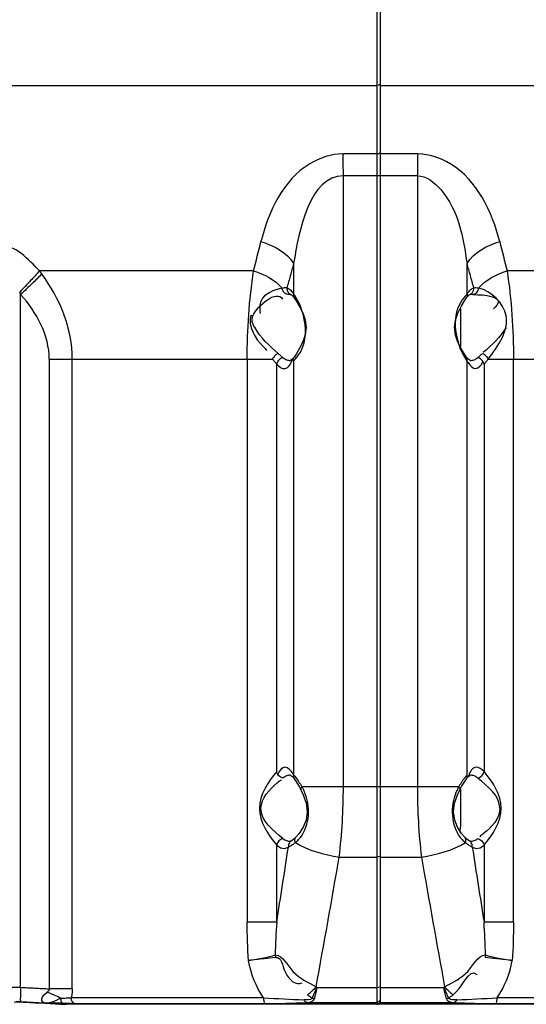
# Paper-space layout 'Sheet' of a CAD drawing. Header units: inches. Extents: x 0.2 to 10.8, y 0.2 to 8.3.
# Tile 371 of 545: x 9.52 to 9.798, y 1.508 to 2.049. Entities that reach past the tile are written whole.
import ezdxf

# ---------------------------------------------------------------- set-up
doc = ezdxf.new("R2010")
doc.units = ezdxf.units.IN
doc.header["$MEASUREMENT"] = 0
doc.layers.get('0').update_dxf_attribs({"lineweight": 5})
doc.styles.add('My Text', font='tahoma.ttf')
doc.dimstyles.new('My Dimension - mm [in] (ANSI)$0', dxfattribs={"dimtxt": 0.12, "dimasz": 0.09842519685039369, "dimexe": 0.125, "dimexo": 0.06299999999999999, "dimgap": 0.03149606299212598, "dimtad": 0, "dimlfac": 250, "dimzin": 4, "dimdsep": 46, "dimtxsty": 'My Text', "dimblk": 'Filled-1', "dimcen": 0.09, "dimclrd": 1, "dimclre": 1, "dimclrt": 1, "dimadec": 1, "dimazin": 1, "dimtfac": 1, "dimtofl": 0, "dimtmove": 0, "dimatfit": 3, "dimfxl": 1, "dimtolj": 1, "dimtzin": 4, "dimlwd": -1, "dimlwe": -1, "dimarcsym": 0})

# ---------------------------------------------------------------- blocks, each defined once
blk = doc.blocks.new('*D12')
at = {"color": 1, "true_color": 0xff0000}
for p, q in [((9.686943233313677, 3.704310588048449), (8.70559147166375, 3.704310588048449)), ((8.83059147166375, 3.605885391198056), (8.83059147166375, 3.470499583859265)), ((8.83059147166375, 1.606466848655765), (8.83059147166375, 1.741852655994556)), ((9.426522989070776, 1.508041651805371), (8.70559147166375, 1.508041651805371))]:
    blk.add_line(p, q, dxfattribs=at)
at = {"layer": 'Defpoints', "color": 0}
for p in [(9.749943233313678, 3.704310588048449), (8.83059147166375, 1.508041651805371), (9.489522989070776, 1.508041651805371)]:
    blk.add_point(p, dxfattribs=at)
at = {"color": 1, "true_color": 0xff0000, "insert": (8.83059147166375, 2.606176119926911), "char_height": 0.12, "attachment_point": 5, "rotation": 90, "style": 'My Text'}
blk.add_mtext('\\A1;549.07 mm [21.617 in]', dxfattribs=at)
blk = doc.blocks.new('Filled-1')

psp = doc.layouts.new('Sheet')

# ---------------------------------------------------------------- linework, layer by layer
at = {"color": 0, "linetype": 'ByBlock', "lineweight": -3}
for p, q in [((9.715932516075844, 2.147600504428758), (9.71594193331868, 1.508051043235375)), ((9.717943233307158, 1.508051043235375), (9.717943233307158, 2.147602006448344)), ((9.372988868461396, 2.012527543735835), (9.715933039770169, 2.012527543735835)), ((9.716937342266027, 2.012655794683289), (9.715933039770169, 2.012527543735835)), ((9.717943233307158, 2.012527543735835), (10.06289759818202, 2.012527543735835)), ((9.715932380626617, 1.974922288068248), (9.697459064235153, 1.974922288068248)), ((9.71693689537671, 1.975050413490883), (9.715932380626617, 1.974922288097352)), ((9.738427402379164, 1.974922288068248), (9.717943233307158, 1.974922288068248)), ((9.73823088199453, 1.96289900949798), (9.69765558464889, 1.96289900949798)), ((9.69765558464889, 1.627512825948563), (9.69765558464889, 1.96289900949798)), ((9.73823088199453, 1.96289900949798), (9.73823088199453, 1.627512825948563)), ((9.67038323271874, 1.914749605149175), (9.67038323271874, 1.898117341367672)), ((9.765503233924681, 1.898117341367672), (9.765503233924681, 1.914749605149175)), ((9.648427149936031, 1.910749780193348), (9.530871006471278, 1.910749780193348)), ((9.905015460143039, 1.910749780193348), (9.787459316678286, 1.910749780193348)), ((9.520608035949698, 1.517387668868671), (9.520608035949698, 1.897797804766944)), ((9.66850822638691, 1.897794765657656), (9.668736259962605, 1.897771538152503)), ((9.668736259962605, 1.897771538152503), (9.668854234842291, 1.897745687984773)), ((9.668907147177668, 1.897726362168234), (9.669266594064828, 1.897515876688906)), ((9.767011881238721, 1.897738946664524), (9.767377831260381, 1.897794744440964)), ((9.76194323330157, 1.890070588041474), (9.76194323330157, 1.869270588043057)), ((9.53631242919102, 1.862268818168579), (9.658815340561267, 1.862268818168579)), ((9.53631242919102, 1.862268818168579), (9.53631242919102, 1.516544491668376)), ((9.548918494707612, 1.516544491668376), (9.548918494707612, 1.862268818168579)), ((9.644923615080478, 1.862268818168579), (9.644923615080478, 1.553094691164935)), ((9.67038323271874, 1.861223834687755), (9.67038323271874, 1.634117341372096)), ((9.765503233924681, 1.634117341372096), (9.765503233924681, 1.861223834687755)), ((9.777071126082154, 1.862268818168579), (9.899574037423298, 1.862268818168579)), ((9.790962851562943, 1.553094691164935), (9.790962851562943, 1.862268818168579)), ((9.66106589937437, 1.635872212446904), (9.66106589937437, 1.85946896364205)), ((9.774820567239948, 1.85946896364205), (9.774820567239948, 1.635872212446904)), ((9.761020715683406, 1.627512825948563), (9.674865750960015, 1.627512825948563)), ((9.76194323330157, 1.626070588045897), (9.76194323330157, 1.605270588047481)), ((9.66106589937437, 1.553094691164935), (9.66106589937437, 1.595468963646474)), ((9.669099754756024, 1.59771512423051), (9.668705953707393, 1.597562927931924)), ((9.76677450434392, 1.597722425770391), (9.766386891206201, 1.597973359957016)), ((9.767180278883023, 1.597562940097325), (9.76678639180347, 1.597715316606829)), ((9.774820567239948, 1.595468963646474), (9.774820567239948, 1.553094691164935)), ((9.695378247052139, 1.588884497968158), (9.71593112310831, 1.588884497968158)), ((9.716936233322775, 1.588969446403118), (9.71593112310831, 1.588884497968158)), ((9.717943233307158, 1.588884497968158), (9.740508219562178, 1.588884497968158)), ((9.66106589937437, 1.553094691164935), (9.644923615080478, 1.553094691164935)), ((9.790962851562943, 1.553094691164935), (9.774820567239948, 1.553094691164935)), ((9.548918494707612, 1.516544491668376), (9.53631242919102, 1.516544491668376)), ((9.680508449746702, 1.511454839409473), (9.683171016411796, 1.517153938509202)), ((9.715930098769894, 1.517153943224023), (9.683171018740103, 1.517153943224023)), ((9.716935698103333, 1.517238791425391), (9.715930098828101, 1.5171539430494)), ((9.752715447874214, 1.517153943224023), (9.717943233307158, 1.517153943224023)), ((9.752715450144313, 1.517153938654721), (9.755378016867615, 1.511454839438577)), ((9.517106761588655, 1.509424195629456), (9.521984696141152, 1.509271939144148)), ((9.517832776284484, 1.509405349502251), (9.522782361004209, 1.509231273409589)), ((9.520821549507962, 1.50941809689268), (9.518117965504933, 1.509537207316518)), ((9.533767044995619, 1.5087204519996), (9.520821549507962, 1.50941809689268)), ((9.522765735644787, 1.509240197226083), (9.521122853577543, 1.509313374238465)), ((9.521984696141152, 1.509271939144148), (9.545344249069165, 1.508040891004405)), ((9.653873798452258, 1.511652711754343), (9.548409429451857, 1.511652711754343)), ((9.55020372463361, 1.508464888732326), (9.654551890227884, 1.508464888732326)), ((9.677537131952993, 1.509062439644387), (9.715941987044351, 1.509062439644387)), ((9.716942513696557, 1.509328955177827), (9.715941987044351, 1.509062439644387)), ((9.717024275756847, 1.508398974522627), (9.716805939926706, 1.508281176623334)), ((9.717675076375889, 1.510058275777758), (9.716942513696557, 1.509328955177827)), ((9.717552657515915, 1.508925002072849), (9.717024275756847, 1.508398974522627)), ((9.717692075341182, 1.509110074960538), (9.717552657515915, 1.508925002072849)), ((9.717943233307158, 1.509062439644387), (9.758349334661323, 1.509062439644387)), ((9.781334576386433, 1.508464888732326), (9.885682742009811, 1.508464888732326)), ((9.887477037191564, 1.511652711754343), (9.782012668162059, 1.511652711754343)), ((9.545321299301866, 1.508051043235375), (9.545536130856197, 1.508035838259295)), ((9.890565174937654, 1.508051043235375), (9.545321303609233, 1.508051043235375)), ((9.545544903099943, 1.508035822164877), (9.54534424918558, 1.508040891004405)), ((9.716805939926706, 1.508281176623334), (9.71594193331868, 1.508051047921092))]:
    psp.add_line(p, q, dxfattribs=at)
for points in [[(9.717943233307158, 2.013497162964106), (9.717673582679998, 2.013010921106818), (9.716937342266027, 2.012655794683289)], [(9.717943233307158, 1.975891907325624), (9.717673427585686, 1.975405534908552), (9.71693689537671, 1.975050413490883)], [(9.765177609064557, 1.895910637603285), (9.765757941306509, 1.896689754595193), (9.766648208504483, 1.897535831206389), (9.766979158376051, 1.897726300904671)], [(9.669266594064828, 1.897515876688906), (9.670169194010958, 1.896640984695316), (9.670709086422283, 1.895910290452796)], [(9.670712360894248, 1.895905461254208), (9.67171336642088, 1.894368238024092), (9.673607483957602, 1.891195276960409), (9.675346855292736, 1.887691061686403), (9.676672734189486, 1.883843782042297), (9.677204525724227, 1.879728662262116), (9.67670102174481, 1.875612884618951), (9.67539324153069, 1.87175859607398), (9.673657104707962, 1.868231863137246), (9.671766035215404, 1.865053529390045), (9.67071246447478, 1.863435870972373)], [(9.765174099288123, 1.863435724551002), (9.76416956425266, 1.864978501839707), (9.762276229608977, 1.86815086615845), (9.76053796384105, 1.871653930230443), (9.759213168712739, 1.875499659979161), (9.758681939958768, 1.879612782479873), (9.759185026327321, 1.88372656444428), (9.760491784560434, 1.887579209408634), (9.762226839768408, 1.89110473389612), (9.764117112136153, 1.894282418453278), (9.765173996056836, 1.895905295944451)], [(9.648968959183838, 1.879670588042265), (9.648135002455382, 1.881204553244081), (9.647620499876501, 1.882795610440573), (9.647540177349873, 1.884417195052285), (9.64793926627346, 1.886004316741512)], [(9.670698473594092, 1.863414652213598), (9.669878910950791, 1.86237908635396), (9.668884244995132, 1.861630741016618), (9.668720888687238, 1.861580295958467)], [(9.767163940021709, 1.861580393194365), (9.766994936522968, 1.861633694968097), (9.765980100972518, 1.862407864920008), (9.7651883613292, 1.863414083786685)], [(9.668722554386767, 1.633760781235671), (9.668891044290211, 1.633707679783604), (9.669907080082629, 1.632932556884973), (9.67069804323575, 1.631927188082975)], [(9.765187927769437, 1.631926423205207), (9.766008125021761, 1.632962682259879), (9.767001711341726, 1.63371022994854), (9.767165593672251, 1.63376088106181)], [(9.67071358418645, 1.63190349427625), (9.671609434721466, 1.630532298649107), (9.673343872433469, 1.627667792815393), (9.674399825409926, 1.625703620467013)], [(9.761486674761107, 1.625703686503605), (9.762489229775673, 1.627573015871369), (9.764223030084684, 1.630447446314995), (9.765172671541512, 1.631903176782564)], [(9.674398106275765, 1.625707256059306), (9.675651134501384, 1.623011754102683), (9.677202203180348, 1.618398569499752), (9.67778681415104, 1.613668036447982), (9.677156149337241, 1.609176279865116), (9.675552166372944, 1.605210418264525), (9.673361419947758, 1.601819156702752), (9.671727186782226, 1.599916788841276)], [(9.764159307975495, 1.599916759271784), (9.762522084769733, 1.601823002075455), (9.760332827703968, 1.605213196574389), (9.758730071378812, 1.609177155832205), (9.758099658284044, 1.613666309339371), (9.758683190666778, 1.618394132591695), (9.76023254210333, 1.623005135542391), (9.761488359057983, 1.625707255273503)], [(9.66106589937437, 1.595468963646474), (9.663145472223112, 1.593972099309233), (9.665326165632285, 1.593567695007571), (9.667497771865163, 1.594286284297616)], [(9.67171625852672, 1.59990555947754), (9.670797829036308, 1.599014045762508), (9.669498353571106, 1.597972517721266), (9.66911199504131, 1.597722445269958)], [(9.766386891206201, 1.597973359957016), (9.765089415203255, 1.599013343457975), (9.764170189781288, 1.599905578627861)], [(9.768388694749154, 1.594286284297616), (9.770560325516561, 1.593567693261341), (9.772741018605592, 1.593972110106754), (9.774820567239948, 1.595468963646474)], [(9.717943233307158, 1.589528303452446), (9.71767326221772, 1.589205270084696), (9.716936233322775, 1.588969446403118)], [(9.533766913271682, 1.508720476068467), (9.532837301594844, 1.509146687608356), (9.532286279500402, 1.509960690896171), (9.53222633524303, 1.511023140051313), (9.532678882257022, 1.51221257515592), (9.533652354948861, 1.513442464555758), (9.535120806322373, 1.514631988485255)], [(9.53631242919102, 1.516544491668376), (9.53622820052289, 1.515834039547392), (9.535787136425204, 1.515179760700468), (9.535120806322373, 1.514631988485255)], [(9.548918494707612, 1.516544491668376), (9.548861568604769, 1.514910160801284), (9.548691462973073, 1.513273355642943), (9.548409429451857, 1.511652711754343)], [(9.717943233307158, 1.51779774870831), (9.717673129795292, 1.517474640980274), (9.716935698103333, 1.517238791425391)], [(9.542680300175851, 1.511384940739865), (9.540539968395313, 1.510369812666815), (9.538440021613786, 1.509449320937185), (9.536200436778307, 1.508915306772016), (9.533767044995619, 1.5087204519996)], [(9.680508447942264, 1.51145483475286), (9.680100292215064, 1.510993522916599), (9.679358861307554, 1.510700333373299), (9.67840510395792, 1.510542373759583), (9.677303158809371, 1.510475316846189), (9.676070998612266, 1.510487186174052)], [(9.677537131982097, 1.509062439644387), (9.679091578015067, 1.509260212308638), (9.680370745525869, 1.509636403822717), (9.681293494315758, 1.510226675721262), (9.681735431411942, 1.511040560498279)], [(9.754151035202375, 1.511040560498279), (9.754593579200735, 1.51022638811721), (9.755510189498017, 1.509637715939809), (9.75678699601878, 1.5092602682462), (9.758349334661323, 1.509062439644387)], [(9.759815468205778, 1.510487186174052), (9.758580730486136, 1.510469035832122), (9.757476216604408, 1.510532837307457), (9.756534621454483, 1.510701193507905), (9.755788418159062, 1.510991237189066), (9.755378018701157, 1.51145483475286)]]:
    psp.add_lwpolyline(points, dxfattribs=at)
for centre, radius, start, end in [((3.108677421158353, 3.563505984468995), 6.745363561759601, 345.8169208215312, 345.957258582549), ((16.32720904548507, 3.563505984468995), 6.745363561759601, 194.0427414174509, 194.1830791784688), ((9.659710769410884, 1.891070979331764), 0.0127887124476, 36.36143091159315, 36.86819159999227), ((9.757943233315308, 1.890070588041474), 0.004000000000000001, 0, 5.381810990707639), ((9.757943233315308, 1.869270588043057), 0.004000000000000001, 354.7185874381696, 0), ((9.375720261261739, 1.627111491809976), 0.3219339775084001, 353.180548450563, 0.07142685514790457), ((10.06016611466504, 1.627111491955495), 0.3219338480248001, 179.9285731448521, 186.8194532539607), ((9.757943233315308, 1.626070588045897), 0.004000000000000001, 0, 5.782093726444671), ((9.757943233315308, 1.605270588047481), 0.004000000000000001, 332.5480225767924, 0), ((-7.84961438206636, 4.308356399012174), 17.7261217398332, 351.0579678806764, 351.1927239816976), ((27.28550086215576, 4.308356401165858), 17.726121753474, 188.8072760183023, 188.9420321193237), ((1.185069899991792, 3.066111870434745), 8.637568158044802, 349.6720641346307, 350.152663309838), ((18.25138190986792, 3.066193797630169), 8.638135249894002, 189.847230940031, 190.3277977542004), ((10.10987982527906, 1.52411253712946), 0.4497486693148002, 176.3052932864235, 178.5963211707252), ((9.326006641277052, 1.52411253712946), 0.4497486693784, 1.403678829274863, 3.694706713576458), ((9.706502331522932, 1.545915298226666), 0.03703466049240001, 229.9821067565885, 230.9509134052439), ((9.729384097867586, 1.545915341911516), 0.03703471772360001, 309.0490889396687, 310.0178941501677), ((9.791819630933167, 6.398082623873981), 4.896240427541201, 266.8499462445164, 267.1142578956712), ((9.654064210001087, 1.969553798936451), 0.4610894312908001, 270.0606871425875, 272.9181912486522), ((9.715943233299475, 1.510035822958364), 0.002, 269.9999924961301, 335.339228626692), ((9.781822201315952, 1.969561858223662), 0.4610974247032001, 267.0819022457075, 269.9393428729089)]:
    psp.add_arc(centre, radius, start, end, dxfattribs=at)
for points, knots in [([(9.697459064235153, 1.974922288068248), (9.691100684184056, 1.974922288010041), (9.66770072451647, 1.967334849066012), (9.65653040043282, 1.943067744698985), (9.65245571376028, 1.926772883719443)], [0, 0, 0, 0, 0.2746010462, 1, 1, 1, 1]), ([(9.69765558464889, 1.96289900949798), (9.69765558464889, 1.964968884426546), (9.697624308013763, 1.96897738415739), (9.697526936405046, 1.972984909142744), (9.697459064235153, 1.974922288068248)], [0, 0, 0, 0, 0.5163788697, 1, 1, 1, 1]), ([(9.738427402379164, 1.974922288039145), (9.738359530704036, 1.972984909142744), (9.738262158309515, 1.968977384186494), (9.738230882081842, 1.96496888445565), (9.73823088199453, 1.96289900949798)], [0, 0, 0, 0, 0.4836211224, 1, 1, 1, 1]), ([(9.783430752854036, 1.926772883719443), (9.77935284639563, 1.943073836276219), (9.76797271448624, 1.96702775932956), (9.744739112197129, 1.974922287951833), (9.738427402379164, 1.974922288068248)], [0, 0, 0, 0, 0.7269430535, 1, 1, 1, 1]), ([(9.73823088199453, 1.96289900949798), (9.743188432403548, 1.962911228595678), (9.76036034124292, 1.949008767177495), (9.76329296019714, 1.928950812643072), (9.765503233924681, 1.914749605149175)], [0, 0, 0, 0, 0.2564733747, 1, 1, 1, 1]), ([(9.530871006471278, 1.910749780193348), (9.52514153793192, 1.916773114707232), (9.512103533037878, 1.931602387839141), (9.49873851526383, 1.916520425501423), (9.498265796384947, 1.910749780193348)], [0, 0, 0, 0, 0.589452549, 1, 1, 1, 1]), ([(9.670383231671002, 1.914749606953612), (9.669768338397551, 1.912532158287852), (9.668535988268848, 1.908101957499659), (9.667296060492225, 1.903673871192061), (9.666674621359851, 1.901462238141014)], [0, 0, 0, 0, 0.5004177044, 1, 1, 1, 1]), ([(9.769211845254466, 1.901462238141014), (9.768590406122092, 1.903673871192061), (9.767350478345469, 1.908101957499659), (9.76611812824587, 1.912532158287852), (9.76550323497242, 1.914749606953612)], [0, 0, 0, 0, 0.4995822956, 1, 1, 1, 1]), ([(9.530871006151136, 1.910749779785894), (9.529337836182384, 1.908911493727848), (9.525806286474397, 1.904976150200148), (9.522141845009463, 1.901167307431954), (9.520106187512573, 1.899114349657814)], [0, 0, 0, 0, 0.4529416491, 1, 1, 1, 1]), ([(9.532217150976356, 1.909017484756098), (9.530522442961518, 1.907257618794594), (9.5266914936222, 1.903475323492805), (9.522770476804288, 1.899788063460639), (9.520608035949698, 1.897797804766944)], [0, 0, 0, 0, 0.4539457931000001, 1, 1, 1, 1]), ([(9.530871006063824, 1.910749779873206), (9.531100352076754, 1.910466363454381), (9.531554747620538, 1.909893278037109), (9.531997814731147, 1.909311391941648), (9.532217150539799, 1.909017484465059)], [0, 0, 0, 0, 0.4985365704, 1, 1, 1, 1]), ([(9.520608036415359, 1.897797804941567), (9.520526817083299, 1.898020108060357), (9.52036265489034, 1.898460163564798), (9.520192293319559, 1.898897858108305), (9.520106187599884, 1.899114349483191)], [0, 0, 0, 0, 0.5039272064, 1, 1, 1, 1]), ([(9.664029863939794, 1.901324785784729), (9.659675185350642, 1.900276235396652), (9.65152119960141, 1.897294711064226), (9.651641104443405, 1.889671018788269), (9.651970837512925, 1.887348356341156)], [0, 0, 0, 0, 0.6562754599, 1, 1, 1, 1]), ([(9.667179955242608, 1.897769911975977), (9.666390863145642, 1.89786126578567), (9.664797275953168, 1.898793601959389), (9.664135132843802, 1.900452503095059), (9.664029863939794, 1.901324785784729)], [0, 0, 0, 0, 0.4748205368, 1, 1, 1, 1]), ([(9.664029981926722, 1.901324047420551), (9.664493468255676, 1.901441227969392), (9.665372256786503, 1.901600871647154), (9.666274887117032, 1.901556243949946), (9.666674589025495, 1.901461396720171)], [0, 0, 0, 0, 0.5378394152, 1, 1, 1, 1]), ([(9.666674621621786, 1.901462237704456), (9.666628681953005, 1.900739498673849), (9.666908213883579, 1.899228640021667), (9.668031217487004, 1.898126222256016), (9.668691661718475, 1.897817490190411)], [0, 0, 0, 0, 0.4983332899, 1, 1, 1, 1]), ([(9.666674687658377, 1.901463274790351), (9.667287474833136, 1.901222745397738), (9.66851633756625, 1.900435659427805), (9.669478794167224, 1.899361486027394), (9.669941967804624, 1.898743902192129)], [0, 0, 0, 0, 0.460263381, 1, 1, 1, 1]), ([(9.668285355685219, 1.897803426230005), (9.668104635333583, 1.897808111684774), (9.667735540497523, 1.897806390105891), (9.667367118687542, 1.897785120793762), (9.667179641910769, 1.897769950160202)], [0, 0, 0, 0, 0.4900933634, 1, 1, 1, 1]), ([(9.668506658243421, 1.897794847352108), (9.668469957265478, 1.897796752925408), (9.668396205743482, 1.897800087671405), (9.668322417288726, 1.897802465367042), (9.668285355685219, 1.897803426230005)], [0, 0, 0, 0, 0.4978078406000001, 1, 1, 1, 1]), ([(9.668691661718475, 1.897817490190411), (9.668721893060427, 1.897803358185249), (9.66878259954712, 1.897776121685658), (9.668844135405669, 1.897750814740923), (9.668874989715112, 1.897738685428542)], [0, 0, 0, 0, 0.5016423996, 1, 1, 1, 1]), ([(9.670009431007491, 1.898653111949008), (9.670073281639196, 1.898566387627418), (9.670200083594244, 1.898389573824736), (9.67032262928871, 1.898209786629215), (9.670383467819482, 1.898118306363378)], [0, 0, 0, 0, 0.4950143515, 1, 1, 1, 1]), ([(9.67038323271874, 1.898117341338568), (9.670294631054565, 1.897753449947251), (9.670231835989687, 1.896977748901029), (9.670496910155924, 1.896231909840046), (9.670709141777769, 1.89591032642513)], [0, 0, 0, 0, 0.4929062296, 1, 1, 1, 1]), ([(9.671444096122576, 1.896521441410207), (9.671268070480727, 1.896809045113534), (9.670925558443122, 1.89734856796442), (9.670561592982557, 1.897873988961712), (9.67038323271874, 1.898117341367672)], [0, 0, 0, 0, 0.5277653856, 1, 1, 1, 1]), ([(9.765503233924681, 1.898117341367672), (9.765326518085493, 1.897878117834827), (9.764947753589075, 1.897386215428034), (9.764560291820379, 1.896901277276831), (9.76435811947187, 1.896648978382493)], [0, 0, 0, 0, 0.4791434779, 1, 1, 1, 1]), ([(9.765503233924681, 1.898117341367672), (9.765591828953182, 1.897753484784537), (9.765656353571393, 1.896977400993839), (9.765387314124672, 1.896233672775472), (9.765176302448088, 1.895911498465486)], [0, 0, 0, 0, 0.4929971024, 1, 1, 1, 1]), ([(9.765502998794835, 1.898118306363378), (9.765560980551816, 1.898205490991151), (9.765677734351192, 1.898376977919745), (9.765798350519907, 1.898545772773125), (9.765859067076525, 1.898628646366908)], [0, 0, 0, 0, 0.5047466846, 1, 1, 1, 1]), ([(9.765859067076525, 1.898628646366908), (9.765889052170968, 1.898669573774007), (9.76594921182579, 1.89875068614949), (9.766010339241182, 1.898831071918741), (9.766040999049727, 1.898870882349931)], [0, 0, 0, 0, 0.5024153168, 1, 1, 1, 1]), ([(9.766040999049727, 1.898870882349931), (9.766493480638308, 1.89945841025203), (9.767432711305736, 1.90048141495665), (9.76861983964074, 1.901230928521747), (9.76921177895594, 1.901463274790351)], [0, 0, 0, 0, 0.5383546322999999, 1, 1, 1, 1]), ([(9.767011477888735, 1.897738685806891), (9.767245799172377, 1.897830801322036), (9.767700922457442, 1.89807593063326), (9.768089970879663, 1.898416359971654), (9.768264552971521, 1.898609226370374)], [0, 0, 0, 0, 0.4918252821, 1, 1, 1, 1]), ([(9.768706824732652, 1.897769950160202), (9.768480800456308, 1.897788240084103), (9.76803833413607, 1.897811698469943), (9.767595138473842, 1.8978060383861), (9.767379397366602, 1.897794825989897)], [0, 0, 0, 0, 0.5121171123, 1, 1, 1, 1]), ([(9.768264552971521, 1.898609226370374), (9.768614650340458, 1.898995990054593), (9.769129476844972, 1.899922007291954), (9.769243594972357, 1.900962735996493), (9.769211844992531, 1.901462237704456)], [0, 0, 0, 0, 0.5103572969, 1, 1, 1, 1]), ([(9.768706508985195, 1.89776990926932), (9.769495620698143, 1.897861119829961), (9.771089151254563, 1.898793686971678), (9.771751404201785, 1.900452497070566), (9.771856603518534, 1.901324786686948)], [0, 0, 0, 0, 0.4748218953, 1, 1, 1, 1]), ([(9.768706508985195, 1.89776990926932), (9.77226826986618, 1.897497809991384), (9.776647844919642, 1.897977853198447), (9.784281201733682, 1.894351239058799), (9.781236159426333, 1.890974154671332), (9.779931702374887, 1.889888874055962)], [0, 0, 0, 0, 0.5420002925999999, 0.7425307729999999, 1, 1, 1, 1]), ([(9.769211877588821, 1.901461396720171), (9.769611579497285, 1.901556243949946), (9.770514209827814, 1.901600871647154), (9.771392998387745, 1.901441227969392), (9.771856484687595, 1.901324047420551)], [0, 0, 0, 0, 0.4621605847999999, 1, 1, 1, 1]), ([(9.77707111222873, 1.862268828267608), (9.782351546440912, 1.86906696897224), (9.793774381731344, 1.885048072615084), (9.778799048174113, 1.899656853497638), (9.771856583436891, 1.90132476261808)], [0, 0, 0, 0, 0.5466088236, 1, 1, 1, 1]), ([(9.672703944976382, 1.894283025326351), (9.67249814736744, 1.894678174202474), (9.67209098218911, 1.895431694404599), (9.671658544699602, 1.896171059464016), (9.671444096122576, 1.896521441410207)], [0, 0, 0, 0, 0.5202780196, 1, 1, 1, 1]), ([(9.76435811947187, 1.896648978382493), (9.764114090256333, 1.896344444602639), (9.763609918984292, 1.895717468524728), (9.763113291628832, 1.895084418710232), (9.762861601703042, 1.894755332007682)], [0, 0, 0, 0, 0.4850494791, 1, 1, 1, 1]), ([(9.646952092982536, 1.88639250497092), (9.645197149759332, 1.880475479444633), (9.649655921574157, 1.872698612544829), (9.655158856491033, 1.867834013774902), (9.655439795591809, 1.866943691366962)], [0, 0, 0, 0, 0.8686073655, 1, 1, 1, 1]), ([(9.646952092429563, 1.886392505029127), (9.647113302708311, 1.886321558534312), (9.64744035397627, 1.886186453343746), (9.647772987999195, 1.88606576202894), (9.647941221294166, 1.886008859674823)], [0, 0, 0, 0, 0.4979294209, 1, 1, 1, 1]), ([(9.661904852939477, 1.865363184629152), (9.661201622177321, 1.865092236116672), (9.659929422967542, 1.864235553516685), (9.659063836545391, 1.862960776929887), (9.658815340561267, 1.862268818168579)], [0, 0, 0, 0, 0.5061780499, 1, 1, 1, 1]), ([(9.661904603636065, 1.86536306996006), (9.662361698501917, 1.864944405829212), (9.663223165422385, 1.864173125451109), (9.6641040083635, 1.863423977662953), (9.664518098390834, 1.863083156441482)], [0, 0, 0, 0, 0.5361281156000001, 1, 1, 1, 1]), ([(9.771368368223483, 1.863083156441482), (9.77178245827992, 1.863423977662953), (9.772663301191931, 1.864173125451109), (9.7735247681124, 1.864944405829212), (9.773981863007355, 1.86536306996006)], [0, 0, 0, 0, 0.4638718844, 1, 1, 1, 1]), ([(9.773981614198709, 1.865363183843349), (9.77468483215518, 1.865092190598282), (9.775957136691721, 1.864235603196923), (9.776822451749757, 1.862960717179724), (9.77707111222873, 1.862268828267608)], [0, 0, 0, 0, 0.5061828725, 1, 1, 1, 1]), ([(9.661066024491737, 1.859469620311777), (9.660707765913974, 1.859890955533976), (9.659946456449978, 1.860815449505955), (9.659207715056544, 1.861758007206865), (9.658815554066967, 1.862269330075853)], [0, 0, 0, 0, 0.4618628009, 1, 1, 1, 1]), ([(9.664518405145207, 1.863083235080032), (9.663666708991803, 1.862896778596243), (9.66206823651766, 1.861965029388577), (9.661206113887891, 1.86032398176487), (9.66106589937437, 1.85946896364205)], [0, 0, 0, 0, 0.5015614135, 1, 1, 1, 1]), ([(9.66106589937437, 1.85946896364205), (9.662256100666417, 1.858279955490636), (9.665951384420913, 1.855290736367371), (9.66882081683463, 1.859561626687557), (9.669395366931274, 1.861420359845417)], [0, 0, 0, 0, 0.4637318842, 1, 1, 1, 1]), ([(9.66451800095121, 1.863083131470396), (9.665128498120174, 1.862580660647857), (9.666445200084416, 1.861776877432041), (9.667982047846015, 1.86153965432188), (9.66869794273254, 1.861578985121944)], [0, 0, 0, 0, 0.5244455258, 1, 1, 1, 1]), ([(9.669395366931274, 1.861420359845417), (9.669441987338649, 1.861571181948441), (9.669533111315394, 1.861881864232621), (9.669616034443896, 1.862194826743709), (9.669656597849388, 1.862355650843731)], [0, 0, 0, 0, 0.4876475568, 1, 1, 1, 1]), ([(9.67038323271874, 1.861223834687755), (9.670295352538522, 1.861584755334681), (9.670230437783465, 1.862354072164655), (9.670492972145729, 1.863092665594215), (9.67069982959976, 1.863413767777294)], [0, 0, 0, 0, 0.4930327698, 1, 1, 1, 1]), ([(9.67038323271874, 1.861223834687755), (9.670558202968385, 1.861460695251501), (9.67093301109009, 1.861947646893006), (9.671316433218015, 1.862427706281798), (9.671516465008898, 1.862677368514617)], [0, 0, 0, 0, 0.4793014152, 1, 1, 1, 1]), ([(9.671516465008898, 1.862677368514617), (9.671762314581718, 1.862984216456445), (9.672270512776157, 1.863616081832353), (9.672771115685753, 1.86425406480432), (9.673024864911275, 1.864585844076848)], [0, 0, 0, 0, 0.4848915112, 1, 1, 1, 1]), ([(9.763182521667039, 1.865058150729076), (9.763390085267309, 1.86465961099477), (9.763800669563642, 1.863899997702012), (9.76423697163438, 1.8631547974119), (9.764453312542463, 1.862801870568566)], [0, 0, 0, 0, 0.52049896, 1, 1, 1, 1]), ([(9.764453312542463, 1.862801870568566), (9.764627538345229, 1.862517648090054), (9.764966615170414, 1.861984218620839), (9.765326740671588, 1.86146463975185), (9.765503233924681, 1.861223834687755)], [0, 0, 0, 0, 0.5275458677, 1, 1, 1, 1]), ([(9.765503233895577, 1.861223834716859), (9.765591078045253, 1.861584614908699), (9.7656542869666, 1.862353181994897), (9.76539610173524, 1.86309354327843), (9.765188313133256, 1.86341405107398)], [0, 0, 0, 0, 0.4929311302, 1, 1, 1, 1]), ([(9.765503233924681, 1.861223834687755), (9.765588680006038, 1.861096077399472), (9.765761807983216, 1.86084284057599), (9.765940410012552, 1.860593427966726), (9.766030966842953, 1.860470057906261)], [0, 0, 0, 0, 0.5010748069, 1, 1, 1, 1]), ([(9.766030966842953, 1.860470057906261), (9.767100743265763, 1.859012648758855), (9.770199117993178, 1.855043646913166), (9.773563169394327, 1.859164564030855), (9.774162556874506, 1.860884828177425)], [0, 0, 0, 0, 0.4980980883, 1, 1, 1, 1]), ([(9.767188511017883, 1.861578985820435), (9.767904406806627, 1.861539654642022), (9.769441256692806, 1.86177687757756), (9.77075796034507, 1.862580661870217), (9.77136845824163, 1.863083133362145)], [0, 0, 0, 0, 0.475554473, 1, 1, 1, 1]), ([(9.774820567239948, 1.85946896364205), (9.774680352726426, 1.86032398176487), (9.773818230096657, 1.861965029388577), (9.772219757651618, 1.862896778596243), (9.771368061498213, 1.863083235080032)], [0, 0, 0, 0, 0.4984385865, 1, 1, 1, 1]), ([(9.77707091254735, 1.862269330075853), (9.776678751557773, 1.861758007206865), (9.775940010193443, 1.860815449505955), (9.775178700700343, 1.859890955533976), (9.77482044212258, 1.859469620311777)], [0, 0, 0, 0, 0.5381371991, 1, 1, 1, 1]), ([(9.669855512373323, 1.634871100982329), (9.668785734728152, 1.636328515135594), (9.66568736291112, 1.640297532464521), (9.662323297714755, 1.636176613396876), (9.661723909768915, 1.634456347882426)], [0, 0, 0, 0, 0.4980985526, 1, 1, 1, 1]), ([(9.774820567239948, 1.635872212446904), (9.77363036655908, 1.637061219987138), (9.769935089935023, 1.640050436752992), (9.767065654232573, 1.635779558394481), (9.76649110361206, 1.633920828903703)], [0, 0, 0, 0, 0.4637321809, 1, 1, 1, 1]), ([(9.66106589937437, 1.635872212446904), (9.656252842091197, 1.630212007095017), (9.647002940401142, 1.615675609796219), (9.656249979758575, 1.601133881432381), (9.66106589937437, 1.595468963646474)], [0, 0, 0, 0, 0.4998168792, 1, 1, 1, 1]), ([(9.664518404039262, 1.632257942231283), (9.663666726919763, 1.632444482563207), (9.66206818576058, 1.633376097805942), (9.661206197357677, 1.63501720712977), (9.661065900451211, 1.635872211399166)], [0, 0, 0, 0, 0.5015613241, 1, 1, 1, 1]), ([(9.668697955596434, 1.633762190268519), (9.66798205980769, 1.633801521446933), (9.666445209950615, 1.63356429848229), (9.665128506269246, 1.632760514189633), (9.664518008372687, 1.632258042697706)], [0, 0, 0, 0, 0.475554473, 1, 1, 1, 1]), ([(9.67038323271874, 1.634117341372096), (9.670297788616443, 1.634245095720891), (9.670124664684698, 1.634498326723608), (9.669946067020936, 1.634747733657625), (9.669855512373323, 1.634871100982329)], [0, 0, 0, 0, 0.501074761, 1, 1, 1, 1]), ([(9.67038323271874, 1.634117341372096), (9.670295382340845, 1.633756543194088), (9.670230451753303, 1.632987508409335), (9.670492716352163, 1.632249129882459), (9.670699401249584, 1.631928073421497)], [0, 0, 0, 0, 0.4930342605, 1, 1, 1, 1]), ([(9.670383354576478, 1.634117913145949), (9.67060604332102, 1.633824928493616), (9.671065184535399, 1.63321624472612), (9.671516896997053, 1.632602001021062), (9.671748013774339, 1.632282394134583)], [0, 0, 0, 0, 0.4826822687, 1, 1, 1, 1]), ([(9.764352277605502, 1.63257616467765), (9.764546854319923, 1.632842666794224), (9.764928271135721, 1.633358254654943), (9.765314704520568, 1.633870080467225), (9.765503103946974, 1.63411795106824)], [0, 0, 0, 0, 0.5145266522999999, 1, 1, 1, 1]), ([(9.765186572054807, 1.631927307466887), (9.765393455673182, 1.632248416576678), (9.765656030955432, 1.632987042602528), (9.765591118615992, 1.633756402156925), (9.765503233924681, 1.634117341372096)], [0, 0, 0, 0, 0.5069674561, 1, 1, 1, 1]), ([(9.76649110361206, 1.633920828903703), (9.76644448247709, 1.633770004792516), (9.766353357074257, 1.633459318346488), (9.766270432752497, 1.63314635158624), (9.766229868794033, 1.632985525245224)], [0, 0, 0, 0, 0.4876473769, 1, 1, 1, 1]), ([(9.771368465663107, 1.632258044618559), (9.770757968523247, 1.632760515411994), (9.769441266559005, 1.633564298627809), (9.767904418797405, 1.633801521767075), (9.767188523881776, 1.633762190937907)], [0, 0, 0, 0, 0.5244455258, 1, 1, 1, 1]), ([(9.771368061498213, 1.632257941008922), (9.772219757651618, 1.632444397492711), (9.773818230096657, 1.633376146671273), (9.774680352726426, 1.635017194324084), (9.774820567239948, 1.635872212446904)], [0, 0, 0, 0, 0.5015614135, 1, 1, 1, 1]), ([(9.774820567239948, 1.595468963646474), (9.779633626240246, 1.60112916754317), (9.788883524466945, 1.615665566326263), (9.779636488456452, 1.630207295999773), (9.774820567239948, 1.635872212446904)], [0, 0, 0, 0, 0.4998168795, 1, 1, 1, 1]), ([(9.652372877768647, 1.615670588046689), (9.652617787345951, 1.621198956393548), (9.657820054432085, 1.626827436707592), (9.662835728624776, 1.630803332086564), (9.663626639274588, 1.631306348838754)], [0, 0, 0, 0, 0.855153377, 1, 1, 1, 1]), ([(9.671748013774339, 1.632282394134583), (9.67200146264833, 1.631931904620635), (9.672516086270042, 1.631206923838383), (9.673015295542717, 1.630471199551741), (9.67326698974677, 1.630090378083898)], [0, 0, 0, 0, 0.4865273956, 1, 1, 1, 1]), ([(9.67326698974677, 1.630090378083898), (9.673539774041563, 1.62967764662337), (9.674086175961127, 1.628826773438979), (9.67460726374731, 1.627960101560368), (9.67486609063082, 1.627513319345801)], [0, 0, 0, 0, 0.4893142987, 1, 1, 1, 1]), ([(9.674865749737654, 1.627512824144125), (9.674649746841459, 1.627238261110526), (9.674292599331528, 1.62668997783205), (9.674264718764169, 1.625971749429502), (9.674398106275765, 1.625707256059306)], [0, 0, 0, 0, 0.5411425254, 1, 1, 1, 1]), ([(9.675514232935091, 1.626314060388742), (9.67540961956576, 1.626519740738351), (9.675198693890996, 1.626922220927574), (9.674977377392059, 1.627319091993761), (9.674865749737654, 1.627512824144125)], [0, 0, 0, 0, 0.5078851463, 1, 1, 1, 1]), ([(9.761020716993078, 1.62751282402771), (9.760909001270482, 1.627319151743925), (9.76068767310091, 1.626922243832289), (9.760477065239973, 1.626519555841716), (9.760372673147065, 1.626313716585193)], [0, 0, 0, 0, 0.4920611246, 1, 1, 1, 1]), ([(9.761020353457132, 1.62751335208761), (9.761278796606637, 1.627959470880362), (9.761799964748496, 1.628826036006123), (9.76234647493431, 1.629676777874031), (9.76261970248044, 1.630090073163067)], [0, 0, 0, 0, 0.5099537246, 1, 1, 1, 1]), ([(9.761020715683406, 1.627512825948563), (9.761236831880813, 1.627238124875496), (9.76159916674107, 1.626689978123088), (9.761615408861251, 1.625974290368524), (9.761484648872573, 1.625709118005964)], [0, 0, 0, 0, 0.5417434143, 1, 1, 1, 1]), ([(9.76261970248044, 1.630090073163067), (9.76290661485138, 1.630524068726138), (9.763475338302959, 1.631359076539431), (9.76406340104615, 1.632180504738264), (9.764352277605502, 1.63257616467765)], [0, 0, 0, 0, 0.5150303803, 1, 1, 1, 1]), ([(9.676938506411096, 1.623068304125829), (9.67672485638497, 1.623635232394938), (9.676279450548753, 1.624730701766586), (9.67577540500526, 1.625800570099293), (9.675514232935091, 1.626314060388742)], [0, 0, 0, 0, 0.5125880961, 1, 1, 1, 1]), ([(9.760372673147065, 1.626313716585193), (9.760104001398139, 1.625783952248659), (9.759587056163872, 1.624678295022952), (9.759133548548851, 1.623545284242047), (9.758916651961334, 1.622958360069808)], [0, 0, 0, 0, 0.486997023, 1, 1, 1, 1]), ([(9.783515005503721, 1.615670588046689), (9.78350927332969, 1.610148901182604), (9.778307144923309, 1.604331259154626), (9.773043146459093, 1.600689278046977), (9.772453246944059, 1.600003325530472)], [0, 0, 0, 0, 0.8592188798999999, 1, 1, 1, 1]), ([(9.664518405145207, 1.599083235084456), (9.663666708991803, 1.598896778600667), (9.66206823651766, 1.597965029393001), (9.661206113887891, 1.59632398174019), (9.66106589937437, 1.595468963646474)], [0, 0, 0, 0, 0.5015614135, 1, 1, 1, 1]), ([(9.664517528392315, 1.599083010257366), (9.665126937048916, 1.598581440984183), (9.666441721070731, 1.597775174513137), (9.667978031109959, 1.597526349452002), (9.668696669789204, 1.59756245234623)], [0, 0, 0, 0, 0.5231065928, 1, 1, 1, 1]), ([(9.669100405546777, 1.597714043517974), (9.668532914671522, 1.597371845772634), (9.667614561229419, 1.596300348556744), (9.667434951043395, 1.594933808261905), (9.667497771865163, 1.594286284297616)], [0, 0, 0, 0, 0.5046130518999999, 1, 1, 1, 1]), ([(9.670400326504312, 1.596080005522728), (9.669916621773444, 1.595703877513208), (9.668983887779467, 1.595045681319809), (9.667979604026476, 1.594498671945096), (9.667497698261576, 1.594286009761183)], [0, 0, 0, 0, 0.5377324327, 1, 1, 1, 1]), ([(9.671323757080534, 1.596842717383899), (9.671171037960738, 1.596709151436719), (9.670866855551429, 1.596450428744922), (9.670555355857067, 1.59620055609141), (9.670400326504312, 1.596080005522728)], [0, 0, 0, 0, 0.5081436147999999, 1, 1, 1, 1]), ([(9.67132367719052, 1.596842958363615), (9.671131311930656, 1.597349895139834), (9.670918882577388, 1.598438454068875), (9.671349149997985, 1.599524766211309), (9.671716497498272, 1.599905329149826)], [0, 0, 0, 0, 0.5061955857, 1, 1, 1, 1]), ([(9.671323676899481, 1.596842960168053), (9.671615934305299, 1.597098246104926), (9.672212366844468, 1.597640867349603), (9.67278534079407, 1.598208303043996), (9.673075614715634, 1.59850913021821)], [0, 0, 0, 0, 0.4814009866, 1, 1, 1, 1]), ([(9.76280864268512, 1.598509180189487), (9.763099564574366, 1.598208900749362), (9.763673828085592, 1.597642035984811), (9.764270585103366, 1.597099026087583), (9.76456278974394, 1.596842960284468)], [0, 0, 0, 0, 0.5183281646, 1, 1, 1, 1]), ([(9.76456278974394, 1.596842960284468), (9.764755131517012, 1.597349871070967), (9.764968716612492, 1.598439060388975), (9.764536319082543, 1.599523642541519), (9.764170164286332, 1.599905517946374)], [0, 0, 0, 0, 0.5061243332, 1, 1, 1, 1]), ([(9.76548616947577, 1.596079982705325), (9.765331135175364, 1.596200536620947), (9.765019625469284, 1.596450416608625), (9.764715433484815, 1.596709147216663), (9.764562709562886, 1.596842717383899)], [0, 0, 0, 0, 0.4918561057, 1, 1, 1, 1]), ([(9.768388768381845, 1.594286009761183), (9.767906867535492, 1.594498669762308), (9.766902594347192, 1.595045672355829), (9.765969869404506, 1.595703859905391), (9.76548616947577, 1.596079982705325)], [0, 0, 0, 0, 0.4622678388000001, 1, 1, 1, 1]), ([(9.768388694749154, 1.594286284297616), (9.768451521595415, 1.594933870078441), (9.76827186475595, 1.596300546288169), (9.767353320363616, 1.597372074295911), (9.766785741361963, 1.597714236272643)], [0, 0, 0, 0, 0.4953893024, 1, 1, 1, 1]), ([(9.767189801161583, 1.5975624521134), (9.76790843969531, 1.597526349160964), (9.7694447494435, 1.597775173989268), (9.770759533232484, 1.598581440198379), (9.77136894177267, 1.599083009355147)], [0, 0, 0, 0, 0.4768934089, 1, 1, 1, 1]), ([(9.771368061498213, 1.599083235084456), (9.772219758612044, 1.598896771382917), (9.773818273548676, 1.597965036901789), (9.774680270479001, 1.596323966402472), (9.774820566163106, 1.595468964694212)], [0, 0, 0, 0, 0.5015630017, 1, 1, 1, 1]), ([(9.645586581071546, 1.532100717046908), (9.648413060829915, 1.532563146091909), (9.653331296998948, 1.533448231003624), (9.658218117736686, 1.534530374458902), (9.660266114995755, 1.53513019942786)], [0, 0, 0, 0, 0.5730307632, 1, 1, 1, 1]), ([(9.660489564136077, 1.533664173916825), (9.658363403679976, 1.533493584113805), (9.653396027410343, 1.532960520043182), (9.64843193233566, 1.532409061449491), (9.645586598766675, 1.532100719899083)], [0, 0, 0, 0, 0.4270269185, 1, 1, 1, 1]), ([(9.6602661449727, 1.535129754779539), (9.660290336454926, 1.534884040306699), (9.66035187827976, 1.534393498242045), (9.660439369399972, 1.533906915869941), (9.660489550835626, 1.533664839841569)], [0, 0, 0, 0, 0.4996761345, 1, 1, 1, 1]), ([(9.660266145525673, 1.535129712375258), (9.664662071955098, 1.534663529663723), (9.669498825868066, 1.523787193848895), (9.678307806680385, 1.520168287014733), (9.682689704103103, 1.517551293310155)], [0, 0, 0, 0, 0.4641285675, 1, 1, 1, 1]), ([(9.660489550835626, 1.533664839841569), (9.663659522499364, 1.534411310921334), (9.664460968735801, 1.52394440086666), (9.67172313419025, 1.518244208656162), (9.674962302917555, 1.519770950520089)], [0, 0, 0, 0, 0.4762880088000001, 1, 1, 1, 1]), ([(9.753200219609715, 1.517553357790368), (9.75758147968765, 1.520170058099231), (9.766389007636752, 1.523788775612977), (9.771225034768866, 1.534663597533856), (9.775620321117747, 1.53512971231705)], [0, 0, 0, 0, 0.5358736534, 1, 1, 1, 1]), ([(9.77562032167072, 1.535129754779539), (9.775596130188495, 1.534884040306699), (9.775534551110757, 1.534393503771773), (9.775447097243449, 1.533906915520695), (9.77539691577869, 1.533664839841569)], [0, 0, 0, 0, 0.4996764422, 1, 1, 1, 1]), ([(9.790299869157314, 1.532100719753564), (9.787455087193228, 1.532408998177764), (9.78249100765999, 1.532960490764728), (9.77752363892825, 1.533493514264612), (9.775396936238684, 1.53366413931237)], [0, 0, 0, 0, 0.5728632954, 1, 1, 1, 1]), ([(9.775620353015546, 1.535130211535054), (9.777668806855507, 1.534530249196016), (9.782555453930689, 1.533448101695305), (9.787473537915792, 1.53256313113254), (9.790299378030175, 1.532100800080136)], [0, 0, 0, 0, 0.4270791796, 1, 1, 1, 1]), ([(9.506063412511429, 1.517387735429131), (9.507534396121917, 1.517851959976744), (9.512526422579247, 1.517236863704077), (9.517302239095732, 1.517479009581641), (9.52060803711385, 1.517387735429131)], [0, 0, 0, 0, 0.3180698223, 1, 1, 1, 1]), ([(9.520608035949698, 1.517387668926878), (9.520508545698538, 1.515572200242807), (9.520850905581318, 1.513219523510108), (9.520165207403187, 1.509951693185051), (9.520821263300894, 1.50941812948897)], [0, 0, 0, 0, 0.6825487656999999, 1, 1, 1, 1]), ([(9.520608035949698, 1.517387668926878), (9.523225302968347, 1.517243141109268), (9.528459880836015, 1.516957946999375), (9.533694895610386, 1.516680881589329), (9.53631242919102, 1.51654449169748)], [0, 0, 0, 0, 0.5000162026, 1, 1, 1, 1]), ([(9.542679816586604, 1.511384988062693), (9.541459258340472, 1.511982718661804), (9.538963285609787, 1.513123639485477), (9.536416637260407, 1.514145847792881), (9.535120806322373, 1.514631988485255)], [0, 0, 0, 0, 0.4954504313, 1, 1, 1, 1]), ([(9.68268805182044, 1.517552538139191), (9.681851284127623, 1.516675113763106), (9.680339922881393, 1.515162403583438), (9.678735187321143, 1.513741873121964), (9.677994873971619, 1.51318588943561)], [0, 0, 0, 0, 0.5670197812, 1, 1, 1, 1]), ([(9.683171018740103, 1.517153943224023), (9.682872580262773, 1.516017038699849), (9.682363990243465, 1.513986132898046), (9.68190794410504, 1.511942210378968), (9.681734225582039, 1.51104070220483)], [0, 0, 0, 0, 0.5614586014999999, 1, 1, 1, 1]), ([(9.754152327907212, 1.511040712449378), (9.75397827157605, 1.511943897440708), (9.75352207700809, 1.513987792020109), (9.753013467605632, 1.516018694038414), (9.752715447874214, 1.517153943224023)], [0, 0, 0, 0, 0.4393577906, 1, 1, 1, 1]), ([(9.757891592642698, 1.51318588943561), (9.75715127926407, 1.513741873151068), (9.755546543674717, 1.515162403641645), (9.754035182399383, 1.516675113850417), (9.753198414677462, 1.517552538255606)], [0, 0, 0, 0, 0.4329802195, 1, 1, 1, 1]), ([(9.543822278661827, 1.508552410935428), (9.542103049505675, 1.508595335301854), (9.538751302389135, 1.508655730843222), (9.535399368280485, 1.508699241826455), (9.533767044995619, 1.5087204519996)], [0, 0, 0, 0, 0.51302177, 1, 1, 1, 1]), ([(9.542680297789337, 1.511384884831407), (9.543673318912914, 1.511439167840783), (9.545582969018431, 1.511530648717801), (9.547493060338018, 1.511611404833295), (9.548409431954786, 1.511652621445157)], [0, 0, 0, 0, 0.5201918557, 1, 1, 1, 1]), ([(9.543822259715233, 1.508552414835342), (9.543432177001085, 1.508632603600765), (9.542802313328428, 1.509730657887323), (9.542697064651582, 1.510728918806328), (9.542680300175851, 1.511384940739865)], [0, 0, 0, 0, 0.3776659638, 1, 1, 1, 1]), ([(9.548236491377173, 1.50847451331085), (9.547517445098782, 1.508481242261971), (9.546045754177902, 1.508501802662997), (9.54457427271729, 1.508533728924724), (9.54382177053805, 1.508552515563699)], [0, 0, 0, 0, 0.4885655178, 1, 1, 1, 1]), ([(9.55020294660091, 1.508464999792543), (9.549879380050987, 1.508464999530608), (9.549223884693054, 1.50846667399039), (9.54856840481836, 1.508471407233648), (9.548236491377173, 1.50847451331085)], [0, 0, 0, 0, 0.4936220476, 1, 1, 1, 1]), ([(9.55020372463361, 1.508464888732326), (9.549662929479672, 1.508541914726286), (9.548616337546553, 1.509610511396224), (9.548409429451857, 1.510911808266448), (9.548409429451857, 1.511652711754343)], [0, 0, 0, 0, 0.4243874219, 1, 1, 1, 1]), ([(9.653873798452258, 1.511652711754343), (9.653873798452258, 1.510929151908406), (9.653996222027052, 1.50996954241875), (9.654198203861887, 1.508598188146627), (9.654551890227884, 1.508464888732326)], [0, 0, 0, 0, 0.6568669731, 1, 1, 1, 1]), ([(9.677537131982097, 1.509062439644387), (9.677230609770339, 1.509102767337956), (9.676581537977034, 1.50949884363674), (9.676223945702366, 1.510123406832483), (9.67607099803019, 1.510487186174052)], [0, 0, 0, 0, 0.439285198, 1, 1, 1, 1]), ([(9.680508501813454, 1.511454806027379), (9.680081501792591, 1.511728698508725), (9.679233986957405, 1.512292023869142), (9.678405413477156, 1.512882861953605), (9.67799495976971, 1.513185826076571)], [0, 0, 0, 0, 0.4985928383, 1, 1, 1, 1]), ([(9.681735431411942, 1.511040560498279), (9.681521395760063, 1.511074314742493), (9.681098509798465, 1.511178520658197), (9.680698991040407, 1.511351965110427), (9.680508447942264, 1.51145483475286)], [0, 0, 0, 0, 0.5001645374, 1, 1, 1, 1]), ([(9.755378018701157, 1.51145483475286), (9.755187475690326, 1.5113519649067), (9.754787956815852, 1.51117852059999), (9.754365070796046, 1.511074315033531), (9.754151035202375, 1.511040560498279)], [0, 0, 0, 0, 0.499835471, 1, 1, 1, 1]), ([(9.757891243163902, 1.513185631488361), (9.757480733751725, 1.512882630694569), (9.756652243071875, 1.512291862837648), (9.755804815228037, 1.511728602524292), (9.755377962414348, 1.51145480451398)], [0, 0, 0, 0, 0.5015260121, 1, 1, 1, 1]), ([(9.759815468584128, 1.510487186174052), (9.75966252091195, 1.510123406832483), (9.759304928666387, 1.50949884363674), (9.758655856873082, 1.509102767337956), (9.758349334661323, 1.509062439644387)], [0, 0, 0, 0, 0.560714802, 1, 1, 1, 1]), ([(9.781334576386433, 1.508464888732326), (9.78168826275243, 1.508598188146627), (9.781890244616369, 1.50996954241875), (9.782012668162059, 1.510929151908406), (9.782012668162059, 1.511652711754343)], [0, 0, 0, 0, 0.3431330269, 1, 1, 1, 1])]:
    psp.add_open_spline(points, degree=3, knots=knots, dxfattribs=at)
for points in [[(9.69765558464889, 1.962900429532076), (9.679209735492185, 1.962900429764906), (9.673229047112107, 1.932975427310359), (9.670382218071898, 1.914750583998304)], [(9.652455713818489, 1.926772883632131), (9.65933042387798, 1.924648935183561), (9.666754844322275, 1.920963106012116), (9.67038323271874, 1.914749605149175)], [(9.765503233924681, 1.914749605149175), (9.769131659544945, 1.920963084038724), (9.776556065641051, 1.924648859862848), (9.783430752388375, 1.926772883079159)], [(9.548918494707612, 1.862268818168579), (9.548989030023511, 1.878816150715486), (9.542127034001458, 1.895765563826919), (9.532217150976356, 1.909017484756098)], [(9.644923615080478, 1.862268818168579), (9.644923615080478, 1.878471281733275), (9.64593226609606, 1.894740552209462), (9.648427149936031, 1.910749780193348)], [(9.648427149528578, 1.910749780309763), (9.654209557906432, 1.908883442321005), (9.660038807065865, 1.905906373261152), (9.664029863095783, 1.901324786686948)], [(9.771856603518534, 1.901324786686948), (9.775847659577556, 1.905906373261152), (9.781676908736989, 1.908883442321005), (9.78745931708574, 1.910749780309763)], [(9.787459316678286, 1.910749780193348), (9.789954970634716, 1.894740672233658), (9.790962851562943, 1.878471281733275), (9.790962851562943, 1.862268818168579)], [(9.536313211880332, 1.862268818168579), (9.536313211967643, 1.875217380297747), (9.529341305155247, 1.888237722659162), (9.520608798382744, 1.8977985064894)], [(9.64793926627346, 1.886004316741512), (9.650498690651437, 1.891725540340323), (9.661268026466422, 1.900712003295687), (9.6643191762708, 1.895237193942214)], [(9.673024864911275, 1.864585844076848), (9.679038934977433, 1.872449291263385), (9.677276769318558, 1.885502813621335), (9.672703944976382, 1.894283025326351)], [(9.762861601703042, 1.894755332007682), (9.756847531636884, 1.886891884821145), (9.758609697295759, 1.873838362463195), (9.763182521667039, 1.865058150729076)], [(9.661904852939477, 1.865363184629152), (9.657124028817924, 1.869630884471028), (9.652067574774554, 1.874036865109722), (9.649134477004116, 1.879734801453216)], [(9.786909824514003, 1.879670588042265), (9.783657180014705, 1.874385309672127), (9.779148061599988, 1.869874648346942), (9.774387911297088, 1.86589283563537)], [(9.783514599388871, 1.615670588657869), (9.783524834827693, 1.622523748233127), (9.776658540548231, 1.627902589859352), (9.771367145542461, 1.632257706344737)], [(9.673075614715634, 1.59850913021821), (9.678829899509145, 1.604472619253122), (9.679860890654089, 1.615313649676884), (9.676938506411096, 1.623068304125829)], [(9.758916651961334, 1.622958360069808), (9.756056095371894, 1.615217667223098), (9.757066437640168, 1.604436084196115), (9.76280864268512, 1.598509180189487)], [(9.664519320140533, 1.599083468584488), (9.659227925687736, 1.60343858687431), (9.65236162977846, 1.608817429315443), (9.65237186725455, 1.615670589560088)], [(9.67132367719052, 1.596842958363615), (9.678457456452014, 1.592322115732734), (9.687039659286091, 1.590224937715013), (9.695378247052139, 1.588884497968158)], [(9.740508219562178, 1.588884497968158), (9.748846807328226, 1.590224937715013), (9.757429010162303, 1.592322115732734), (9.764562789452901, 1.596842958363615)], [(9.64558658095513, 1.532100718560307), (9.645114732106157, 1.539086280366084), (9.644923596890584, 1.546093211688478), (9.644923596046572, 1.553094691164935)], [(9.790962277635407, 1.553094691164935), (9.790962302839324, 1.546093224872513), (9.790771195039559, 1.539086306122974), (9.790299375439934, 1.532100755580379)], [(9.653873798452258, 1.511652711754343), (9.649723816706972, 1.517724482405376), (9.64678579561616, 1.524844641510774), (9.645586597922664, 1.532100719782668)], [(9.782012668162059, 1.511652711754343), (9.786145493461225, 1.517736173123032), (9.789112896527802, 1.524842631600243), (9.790299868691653, 1.532100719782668)], [(9.757891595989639, 1.513185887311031), (9.762485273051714, 1.516578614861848), (9.766820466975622, 1.528526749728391), (9.770809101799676, 1.524439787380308)], [(9.653875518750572, 1.511652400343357), (9.661269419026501, 1.51118501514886), (9.668667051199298, 1.510753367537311), (9.676070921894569, 1.510487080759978)], [(9.75981488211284, 1.510486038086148), (9.767219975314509, 1.510751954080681), (9.774618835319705, 1.511183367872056), (9.782013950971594, 1.511650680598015)]]:
    psp.add_open_spline(points, degree=3, dxfattribs=at)

# ---------------------------------------------------------------- dimensions: what is measured, and where the dimension line sits
dim = psp.add_linear_dim(base=(8.83059147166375, 1.508041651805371), p1=(9.749943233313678, 3.704310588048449), p2=(9.489522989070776, 1.508041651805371), angle=90, dimstyle='My Dimension - mm [in] (ANSI)$0', override={"dimpost": ' mm'})
dim.commit()
dim.dimension.update_dxf_attribs({"geometry": '*D12', "text_midpoint": (8.83059147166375, 2.606176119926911)})

doc.saveas('drawing.dxf')
